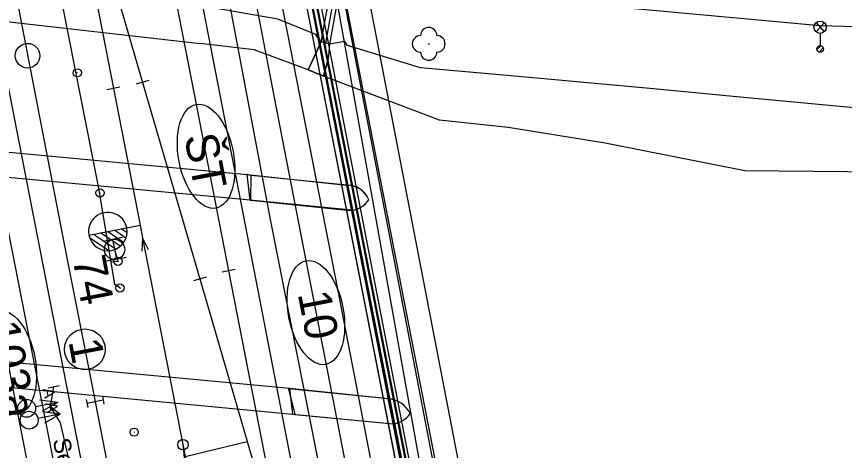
# Model space of a CAD drawing. Extents: x -545736 to -544888, y -1122892 to -1119128.
# Drawn here: x -545272.4 to -545222.1, y -1121461.4 to -1121435 of the extents above; entities that cross this region are included whole.
import ezdxf

# ---------------------------------------------------------------- set-up
doc = ezdxf.new("R2010")
doc.units = 0
for name, color, linetype in [('osvětlené plochy-hodnota-obrys', 7, 'Continuous'), ('Vrstva 1 - Koleje', 7, 'Continuous'), ('Vrstva 16_plochy', 7, 'Continuous'), ('Vrstva 18_mosty', 7, 'Continuous'), ('Vrstva 19 - Staniceni', 7, 'Continuous'), ('Vrstva 2 - Vyhybky', 7, 'Continuous'), ('Vrstva 23 - PHS - pozemni - schody - eskalatory', 7, 'Continuous'), ('Vrstva 25', 7, 'Continuous'), ('Vrstva 26', 7, 'Continuous'), ('Vrstva 27', 7, 'Continuous'), ('Vrstva 28', 7, 'Continuous'), ('Vrstva 28 - zabzar', 7, 'Continuous'), ('Vrstva 3 - Lisy - Pocitaci body', 7, 'Continuous'), ('Vrstva 34', 7, 'Continuous'), ('Vrstva 4 - Teren - stezky - prechody - plochy', 7, 'Continuous'), ('Vrstva 49', 7, 'Continuous'), ('Vrstva 50', 7, 'Continuous'), ('Vrstva 51', 7, 'Continuous'), ('Vrstva 6 - Navesti', 7, 'Continuous'), ('Vrstva 7 - Namezniky-vystroj', 7, 'Continuous')]:
    doc.layers.add(name, color=color, linetype=linetype)

msp = doc.modelspace()

# ---------------------------------------------------------------- linework, layer by layer
at = {"layer": 'osvětlené plochy-hodnota-obrys'}
msp.add_lwpolyline([(-545242.558, -1121491.884), (-545279.836, -1121284), (-545274.806, -1121164.44), (-545297.02, -1121162.185), (-545335.871, -1121169.76), (-545274.177, -1121498.125)], dxfattribs=at)
at = {"layer": 'Vrstva 1 - Koleje'}
for points in [[(-545262.507, -1121410.398), (-545262.372, -1121411.093), (-545261.803, -1121414.016), (-545261.166, -1121417.289), (-545259.554, -1121425.557), (-545257.889, -1121434.106), (-545256.293, -1121442.3), (-545253.813, -1121455.021), (-545252.192, -1121463.347), (-545250.579, -1121471.624), (-545249.065, -1121479.401), (-545247.561, -1121487.089), (-545247.38, -1121488.014), (-545245.2, -1121499.168), (-545243.649, -1121507.124), (-545242.128, -1121514.923), (-545240.701, -1121522.235), (-545239.742, -1121527.165), (-545236.674, -1121542.917), (-545232.9, -1121554.103), (-545232.644, -1121554.861)], [(-545271.831, -1121412.223), (-545270.376, -1121419.688), (-545266.546, -1121439.341), (-545264.923, -1121447.662)], [(-545271.831, -1121412.223), (-545270.376, -1121419.688), (-545264.77, -1121438.968), (-545261.284, -1121450.925), (-545255.713, -1121470.07), (-545253.264, -1121482.64), (-545253.111, -1121483.425)], [(-545276.49, -1121413.135), (-545275.337, -1121419.059), (-545273.775, -1121427.064), (-545272.315, -1121434.562), (-545270.926, -1121441.685), (-545269.354, -1121449.751), (-545267.851, -1121457.452), (-545267.665, -1121458.407), (-545265.736, -1121468.305), (-545264.214, -1121476.109), (-545262.603, -1121484.378), (-545260.81, -1121493.562), (-545256.987, -1121513.182), (-545255.196, -1121522.374), (-545254.536, -1121525.758), (-545254.381, -1121526.553)], [(-545281.158, -1121414.049), (-545280.776, -1121416.01), (-545278.928, -1121425.51), (-545277.138, -1121434.682), (-545275.294, -1121444.158), (-545273.324, -1121454.237), (-545272.358, -1121459.202), (-545270.418, -1121469.16)], [(-545262.934, -1121433.025), (-545261.614, -1121439.792), (-545259.539, -1121450.431), (-545255.713, -1121470.07), (-545253.264, -1121482.64), (-545253.111, -1121483.425)], [(-545264.923, -1121447.662), (-545264.772, -1121448.437), (-545262.317, -1121461.012), (-545258.493, -1121480.612), (-545257.28, -1121486.838), (-545255.786, -1121494.509), (-545254.093, -1121503.208), (-545252.404, -1121511.864), (-545250.837, -1121519.906), (-545249.341, -1121527.573), (-545248.751, -1121530.6), (-545248.408, -1121532.36)], [(-545264.923, -1121447.662), (-545264.772, -1121448.437), (-545262.317, -1121461.012), (-545260.294, -1121480.812), (-545259.029, -1121493.226), (-545256.987, -1121513.182), (-545255.196, -1121522.374), (-545254.536, -1121525.758), (-545254.381, -1121526.553)]]:
    msp.add_lwpolyline(points, dxfattribs=at)
msp.add_circle((-545268.288, -1121455.213), 1.239, dxfattribs=at)
for centre, major_axis in [((-545260.907, -1121443.465), (0.605, -3.153)), ((-545254.222, -1121452.977), (0.605, -3.153)), ((-545272.975, -1121456.009), (0.602, -3.154))]:
    msp.add_ellipse(centre, major_axis=major_axis, ratio=0.521067, dxfattribs=at)
at = {"layer": 'Vrstva 16_plochy'}
for points in [[(-545253.039, -1121433.164), (-545253.436, -1121433.149), (-545253.397, -1121433.617), (-545253.919, -1121436.496), (-545254.163, -1121437.079), (-545254.701, -1121438.203), (-545253.767, -1121438.589), (-545253.474, -1121437.556)], [(-545252.637, -1121433.24), (-545253.039, -1121433.164), (-545253.637, -1121436.576), (-545253.919, -1121436.496)], [(-545252.637, -1121433.24), (-545252.869, -1121433.707), (-545253.396, -1121436.642), (-545253.637, -1121436.576)], [(-545253.396, -1121436.642), (-545253.474, -1121437.556)]]:
    msp.add_lwpolyline(points, dxfattribs=at)
at = {"layer": 'Vrstva 18_mosty'}
for p, q in [((-545258.191, -1121444.628), (-545258.407, -1121444.567)), ((-545258.224, -1121446.13), (-545258.407, -1121444.567)), ((-545252.361, -1121445.22), (-545252.055, -1121446.745)), ((-545252.339, -1121445.22), (-545252.047, -1121446.754)), ((-545258.224, -1121446.13), (-545258.212, -1121446.143)), ((-545255.824, -1121457.602), (-545280.311, -1121455.307)), ((-545279.961, -1121456.853), (-545255.641, -1121459.152))]:
    msp.add_line(p, q, dxfattribs=at)
for points in [[(-545246.389, -1121477.229), (-545246.388, -1121477.231), (-545256.629, -1121424.868), (-545256.628, -1121424.868)], [(-545246.074, -1121477.175), (-545246.389, -1121477.229), (-545256.628, -1121424.868), (-545256.309, -1121424.809)], [(-545245.749, -1121477.114), (-545246.074, -1121477.175), (-545256.309, -1121424.809), (-545255.996, -1121424.753)], [(-545245.749, -1121477.114), (-545245.745, -1121477.15), (-545255.99, -1121424.725), (-545255.996, -1121424.753)], [(-545245.749, -1121477.114), (-545255.996, -1121424.753)], [(-545247.288, -1121471.18), (-545254.713, -1121433.018), (-545254.501, -1121433.058), (-545254.395, -1121433.203), (-545254.399, -1121433.209), (-545254.529, -1121433.05), (-545254.711, -1121433.015), (-545255.947, -1121426.669), (-545255.896, -1121426.692), (-545255.762, -1121426.618), (-545255.711, -1121426.454), (-545255.708, -1121426.452), (-545255.741, -1121426.586), (-545255.947, -1121426.669)], [(-545245.79, -1121477.139), (-545247.855, -1121466.657), (-545254.395, -1121433.203)], [(-545282.85, -1121442.276), (-545258.407, -1121444.567), (-545252.361, -1121445.22), (-545252.339, -1121445.22)], [(-545252.047, -1121446.754), (-545252.055, -1121446.745), (-545258.224, -1121446.13), (-545282.526, -1121443.858)], [(-545252.339, -1121445.22), (-545258.191, -1121444.628), (-545258.212, -1121446.143), (-545252.132, -1121446.76)], [(-545252.339, -1121445.22), (-545252.339, -1121445.22)], [(-545250.999, -1121446.109), (-545251.005, -1121446.108)], [(-545252.132, -1121446.76), (-545252.047, -1121446.754)], [(-545255.883, -1121457.61), (-545255.824, -1121457.602)], [(-545249.83, -1121458.228), (-545255.883, -1121457.61), (-545255.513, -1121459.174), (-545249.502, -1121459.744)], [(-545249.83, -1121458.228), (-545255.824, -1121457.602), (-545255.641, -1121459.152), (-545249.517, -1121459.736)], [(-545249.83, -1121458.228), (-545249.517, -1121459.736)], [(-545249.517, -1121459.736), (-545249.502, -1121459.744), (-545249.83, -1121458.228), (-545249.83, -1121458.228)], [(-545249.83, -1121458.228), (-545249.83, -1121458.228)], [(-545255.641, -1121459.152), (-545255.513, -1121459.174)], [(-545248.495, -1121459.129), (-545248.495, -1121459.129)], [(-545249.502, -1121459.744), (-545249.502, -1121459.744)]]:
    msp.add_lwpolyline(points, dxfattribs=at)
for centre, radius, start, end in [((-545252.322, -1121446.641), 1.421, 22.0216, 90.6776), ((-545252.329, -1121446.66), 1.44, 22.4909, 90.3859), ((-545252.208, -1121445.328), 1.434, 273.0511, 327.05), ((-545252.221, -1121445.297), 1.467, 276.8214, 326.3997), ((-545249.874, -1121459.733), 1.505, 23.6439, 88.3248), ((-545249.874, -1121459.733), 1.505, 23.6439, 88.3248), ((-545249.7, -1121458.288), 1.47, 277.7449, 325.082), ((-545249.7, -1121458.288), 1.47, 277.7449, 325.082)]:
    msp.add_arc(centre, radius, start, end, dxfattribs=at)
at = {"layer": 'Vrstva 19 - Staniceni'}
msp.add_circle((-545271.772, -1121437.347), 0.75, dxfattribs=at)
at = {"layer": 'Vrstva 2 - Vyhybky'}
for p, q in [((-545264.386, -1121438.856), (-545265.154, -1121439.08)), ((-545266.153, -1121439.264), (-545266.939, -1121439.418)), ((-545268.037, -1121448.27), (-545265.738, -1121447.823)), ((-545265.929, -1121448.715), (-545266.913, -1121448.051)), ((-545265.788, -1121448.443), (-545266.491, -1121447.97)), ((-545265.721, -1121448.121), (-545266.068, -1121447.888)), ((-545265.739, -1121447.823), (-545264.923, -1121447.662)), ((-545268.037, -1121448.271), (-545268.037, -1121448.27)), ((-545266.82, -1121449.214), (-545267.994, -1121448.422)), ((-545266.42, -1121449.117), (-545267.757, -1121448.216)), ((-545266.136, -1121448.941), (-545267.335, -1121448.133)), ((-545259.146, -1121450.355), (-545259.932, -1121450.507)), ((-545260.9, -1121450.813), (-545261.668, -1121451.037))]:
    msp.add_line(p, q, dxfattribs=at)
for points in [[(-545271.83, -1121412.223), (-545270.376, -1121419.688), (-545266.546, -1121439.341)], [(-545270.376, -1121419.688), (-545264.77, -1121438.968)], [(-545264.923, -1121447.662), (-545264.772, -1121448.437), (-545262.317, -1121461.012), (-545258.493, -1121480.612)], [(-545264.421, -1121449.156), (-545264.772, -1121448.437), (-545264.827, -1121449.235)], [(-545259.539, -1121450.431), (-545255.713, -1121470.07), (-545253.264, -1121482.64), (-545253.111, -1121483.425)], [(-545261.284, -1121450.925), (-545255.713, -1121470.07)], [(-545262.317, -1121461.012), (-545260.294, -1121480.812)]]:
    msp.add_lwpolyline(points, dxfattribs=at)
msp.add_circle((-545262.317, -1121461.012), 0.32, dxfattribs=at)
for centre, radius, start, end in [((-545266.887, -1121448.045), 1.17, 10.952, 191.4215), ((-545266.887, -1121448.047), 1.171, 191.0415, 11.0024)]:
    msp.add_arc(centre, radius, start, end, dxfattribs=at)
at = {"layer": 'Vrstva 23 - PHS - pozemni - schody - eskalatory'}
msp.add_lwpolyline([(-545256.776, -1121422.438), (-545256.444, -1121424.042), (-545248.717, -1121463.431)], dxfattribs=at)
at = {"layer": 'Vrstva 25'}
for p, q in [((-545223.78, -1121435.333), (-545223.283, -1121435.89)), ((-545223.772, -1121435.899), (-545223.28, -1121435.338)), ((-545223.533, -1121435.987), (-545223.533, -1121436.737)), ((-545223.728, -1121436.977), (-545223.493, -1121436.742)), ((-545223.593, -1121437.126), (-545223.343, -1121436.876))]:
    msp.add_line(p, q, dxfattribs=at)
for centre, radius in [((-545223.535, -1121435.613), 0.374), ((-545223.533, -1121436.937), 0.2), ((-545223.533, -1121436.937), 0.2)]:
    msp.add_circle(centre, radius, dxfattribs=at)
at = {"layer": 'Vrstva 26'}
msp.add_lwpolyline([(-545097.437, -1122052.623), (-545072.287, -1122039.894), (-545085.621, -1122009.744), (-545089.841, -1121964.946), (-545095.239, -1121958.274), (-545095.745, -1121940.272), (-545098.424, -1121935.947), (-545099.088, -1121910.293), (-545099.581, -1121891.247), (-545095.82, -1121860.673), (-545104.239, -1121857.434), (-545113.591, -1121811.167), (-545113.924, -1121803.223), (-545124.359, -1121753.762), (-545132.104, -1121728.782), (-545141.308, -1121704.806), (-545150.282, -1121669.65), (-545151.919, -1121656.143), (-545151.404, -1121636.531), (-545180.167, -1121637.447), (-545212.798, -1121581.796), (-545235.977, -1121514.184), (-545242.54, -1121484.599), (-545257.211, -1121409.362)], dxfattribs=at)
at = {"layer": 'Vrstva 27'}
for p, q in [((-545266.275, -1121449.835), (-545266.265, -1121449.885)), ((-545266.154, -1121451.455), (-545266.146, -1121451.505))]:
    msp.add_line(p, q, dxfattribs=at)
for centre in [(-545266.27, -1121449.86), (-545266.15, -1121451.48)]:
    msp.add_circle(centre, 0.25, dxfattribs=at)
at = {"layer": 'Vrstva 28'}
for p, q in [((-545268.742, -1121438.414), (-545268.752, -1121438.364)), ((-545267.373, -1121445.67), (-545267.363, -1121445.72)), ((-545265.289, -1121460.225), (-545265.279, -1121460.275))]:
    msp.add_line(p, q, dxfattribs=at)
for centre in [(-545268.747, -1121438.389), (-545267.368, -1121445.695), (-545265.284, -1121460.25)]:
    msp.add_circle(centre, 0.25, dxfattribs=at)
at = {"layer": 'Vrstva 28 - zabzar'}
msp.add_line((-545266.15, -1121451.48), (-545266.48, -1121451.25), dxfattribs=at)
for points in [[(-545273.938, -1121412.636), (-545272.7, -1121418.9), (-545269.98, -1121432.67), (-545267.48, -1121445.31), (-545266.48, -1121451.25)], [(-545266.48, -1121449.13), (-545266.27, -1121449.86), (-545266.71, -1121449.91)], [(-545263.754, -1121488.311), (-545265.24, -1121481.66), (-545267.32, -1121470.35), (-545269.76, -1121459.69), (-545270.37, -1121458.69), (-545270.17, -1121457.49)], [(-545269.94, -1121458.44), (-545270.37, -1121458.69), (-545269.79, -1121459.16)]]:
    msp.add_lwpolyline(points, dxfattribs=at)
at = {"layer": 'Vrstva 3 - Lisy - Pocitaci body'}
for p, q in [((-545265.991, -1121448.409), (-545267.201, -1121448.641)), ((-545266.596, -1121448.525), (-545266.364, -1121449.735)), ((-545265.759, -1121449.619), (-545266.969, -1121449.851)), ((-545267.222, -1121458.066), (-545267.126, -1121458.557)), ((-545269.94, -1121458.44), (-545271.295, -1121458.704)), ((-545269.94, -1121458.44), (-545271.022, -1121458.299)), ((-545269.94, -1121458.44), (-545270.89, -1121458.976)), ((-545268.204, -1121458.257), (-545268.108, -1121458.748)), ((-545267.174, -1121458.311), (-545268.156, -1121458.503)), ((-545269.79, -1121459.16), (-545271.144, -1121459.424)), ((-545269.79, -1121459.16), (-545270.872, -1121459.02)), ((-545269.79, -1121459.16), (-545270.74, -1121459.697))]:
    msp.add_line(p, q, dxfattribs=at)
for centre, radius in [((-545266.479, -1121449.132), 0.616), ((-545271.827, -1121458.805), 0.542), ((-545271.677, -1121459.526), 0.542)]:
    msp.add_circle(centre, radius, dxfattribs=at)
at = {"layer": 'Vrstva 34'}
for points in [[(-545243.668, -1121479.739), (-545241.819, -1121481.355), (-545253.781, -1121419.374), (-545254.848, -1121421.672), (-545256.694, -1121419.914), (-545244.697, -1121481.898), (-545241.819, -1121481.355)], [(-545244.697, -1121481.898), (-545243.668, -1121479.739), (-545254.848, -1121421.672)]]:
    msp.add_lwpolyline(points, dxfattribs=at)
at = {"layer": 'Vrstva 4 - Teren - stezky - prechody - plochy'}
for points in [[(-545261.031, -1121410.109), (-545252.885, -1121451.66), (-545247.894, -1121477.411), (-545243.606, -1121499.217), (-545237.682, -1121529.497), (-545236.332, -1121535.818), (-545234.439, -1121543.527)], [(-545259.454, -1121409.801), (-545256.779, -1121423.634), (-545256.524, -1121424.828), (-545256.645, -1121424.859), (-545246.388, -1121477.246), (-545246.041, -1121478.436), (-545245.134, -1121483.441), (-545245.058, -1121485.118), (-545242.142, -1121498.86), (-545240.965, -1121503.781), (-545240.592, -1121505.558), (-545236.724, -1121527.376), (-545236.317, -1121528.858), (-545234.837, -1121535.705), (-545233.269, -1121542.92), (-545231.754, -1121547.059), (-545231.433, -1121548.349)], [(-545244.448, -1121510.946), (-545249.383, -1121485.722), (-545256.971, -1121447.411), (-545260.809, -1121427.087), (-545263.937, -1121410.678)], [(-545244.448, -1121510.946), (-545245.318, -1121511.096), (-545247.814, -1121501), (-545250.603, -1121488.46), (-545258.764, -1121446.291), (-545261.879, -1121430.313), (-545263.872, -1121418.434), (-545264.945, -1121410.876)], [(-545279.681, -1121413.76), (-545278.377, -1121420.495), (-545269.048, -1121467.98), (-545260.773, -1121510.451), (-545257.559, -1121527.04), (-545255.905, -1121536.357), (-545255.137, -1121541.48), (-545254, -1121550.011), (-545252.97, -1121560.288), (-545251.62, -1121574.982), (-545250.507, -1121585.208), (-545249.227, -1121594.662)], [(-545278.006, -1121413.432), (-545276.701, -1121420.101), (-545267.383, -1121467.848), (-545259.234, -1121509.979), (-545254.666, -1121533.136), (-545253.23, -1121541.319), (-545251.944, -1121549.565), (-545250.687, -1121560.647), (-545249.635, -1121574.047), (-545248.988, -1121585.208), (-545248.342, -1121594.545), (-545249.227, -1121594.662)]]:
    msp.add_lwpolyline(points, dxfattribs=at)
at = {"layer": 'Vrstva 49'}
for points in [[(-545254.701, -1121438.203), (-545254.163, -1121437.079), (-545253.919, -1121436.496), (-545254.232, -1121436.064), (-545256.531, -1121435.122), (-545260.963, -1121434.356), (-545275.328, -1121432.918)], [(-545287.682, -1121435.679), (-545274.142, -1121435.134), (-545261.274, -1121436.603)], [(-545233.672, -1121439.368), (-545242.366, -1121438.572), (-545247.847, -1121438.094), (-545252.306, -1121436.716), (-545252.469, -1121436.491), (-545253.396, -1121436.642), (-545253.474, -1121437.556), (-545253.767, -1121438.589)], [(-545236.619, -1121442.668), (-545242.529, -1121441.713), (-545246.69, -1121441.273), (-545253.767, -1121438.589), (-545254.701, -1121438.203), (-545257.987, -1121436.998), (-545261.274, -1121436.603)], [(-545159.81, -1121444.293), (-545182.146, -1121444.193), (-545228.396, -1121439.876), (-545233.672, -1121439.368)], [(-545228.125, -1121444.355), (-545236.619, -1121442.668)], [(-545159.698, -1121444.865), (-545182.241, -1121444.806), (-545228.125, -1121444.355)]]:
    msp.add_lwpolyline(points, dxfattribs=at)
at = {"layer": 'Vrstva 50'}
msp.add_line((-545247.385, -1121436.626), (-545247.314, -1121436.626), dxfattribs=at)
for centre, start, end in [((-545247.356, -1121436.125), 0, 180), ((-545247.856, -1121436.625), 90, 270), ((-545246.856, -1121436.625), 270, 90), ((-545247.356, -1121437.125), 180, 0)]:
    msp.add_arc(centre, 0.5, start, end, dxfattribs=at)
at = {"layer": 'Vrstva 51'}
for points in [[(-545223.536, -1121435.53), (-545241.24, -1121433.881), (-545258.759, -1121431.839), (-545289.747, -1121428.933), (-545295.565, -1121428.285), (-545307.03, -1121426.102), (-545312.243, -1121424.884), (-545322.57, -1121422.154)], [(-545161.505, -1121435.635), (-545179.764, -1121435.756), (-545197.24, -1121435.813), (-545209.679, -1121435.914), (-545223.536, -1121435.53)]]:
    msp.add_lwpolyline(points, dxfattribs=at)
at = {"layer": 'Vrstva 6 - Navesti'}
msp.add_line((-545270.514, -1121457.557), (-545269.826, -1121457.423), dxfattribs=at)
at = {"layer": 'Vrstva 7 - Namezniky-vystroj'}
msp.add_line((-545262.176, -1121461.734), (-545258.405, -1121460.819), dxfattribs=at)

# ---------------------------------------------------------------- texts
at = {"layer": 'Vrstva 1 - Koleje'}
for s, rotation, p in [('ŠT', 280.7438, (-545262.239, -1121442.254)), ('10', 280.7438, (-545255.334, -1121451.827)), ('103a', 280.685, (-545274.289, -1121453.661)), ('1', 280.8048, (-545269.292, -1121454.725))]:
    msp.add_text(s, height=2, rotation=rotation, dxfattribs=at).set_placement(p)
at = {"layer": 'Vrstva 2 - Vyhybky'}
msp.add_text('74', height=2, rotation=281.0219, dxfattribs=at).set_placement((-545269.046, -1121449.697))
at = {"layer": 'Vrstva 6 - Navesti'}
for s, height, p in [('A A ', 0.7, (-545270.857, -1121457.624)), ('Se54', 1.05, (-545270.241, -1121460.72))]:
    msp.add_text(s, height=height, rotation=281.0321, dxfattribs=at).set_placement(p)

doc.saveas('drawing.dxf')
